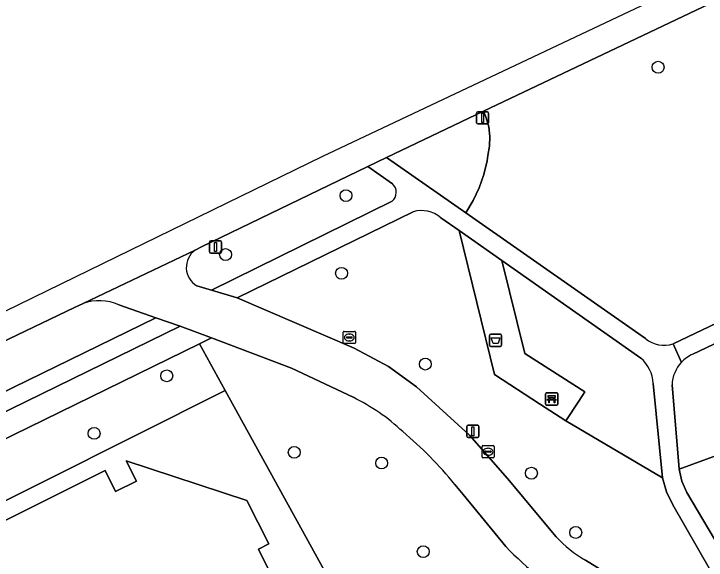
# Model space of a CAD drawing. Extents: x 157793 to 159380, y 380877 to 382313.
# Drawn here: x 158096.2 to 158152.9, y 381571.1 to 381615.9 of the extents above; entities that cross this region are included whole.
import ezdxf

# ---------------------------------------------------------------- set-up
doc = ezdxf.new("R2010")
doc.units = 0
for name, color, linetype in [('IMGEO_Afvalbak', 7, 'Continuous'), ('IMGEO_Bank', 7, 'Continuous'), ('IMGEO_Boom', 7, 'Continuous'), ('IMGEO_Erf', 7, 'Continuous'), ('IMGEO_Fietspad_gesloten', 7, 'Continuous'), ('IMGEO_Groenvoorziening', 7, 'Continuous'), ('IMGEO_Kolk', 7, 'Continuous'), ('IMGEO_Lichtmast', 7, 'Continuous'), ('IMGEO_Pand', 7, 'Continuous'), ('IMGEO_Voetpad_halfverhard', 7, 'Continuous'), ('IMGEO_Voetpad_open', 7, 'Continuous')]:
    doc.layers.add(name, color=color, linetype=linetype)

msp = doc.modelspace()

# ---------------------------------------------------------------- linework, layer by layer
at = {"layer": 'IMGEO_Afvalbak'}
for p, q in [((158135.163, 381588.755), (158135.163, 381589.555)), ((158135.163, 381589.555), (158135.163, 381588.755)), ((158135.263, 381589.655), (158136.053, 381589.655)), ((158136.053, 381589.655), (158135.263, 381589.655)), ((158136.153, 381589.555), (158136.153, 381588.755)), ((158136.153, 381588.755), (158136.153, 381589.555)), ((158136.053, 381588.655), (158135.263, 381588.655)), ((158135.263, 381588.655), (158136.053, 381588.655))]:
    msp.add_line(p, q, dxfattribs=at)
msp.add_lwpolyline([(158135.306, 381589.369), (158136.01, 381589.369), (158135.861, 381588.899), (158135.455, 381588.899), (158135.306, 381589.369)], dxfattribs=at)
for centre, start, end in [((158135.263, 381589.555), 90, 180), ((158135.263, 381589.555), 90, 180), ((158136.053, 381589.555), 0, 90), ((158136.053, 381589.555), 360, 90), ((158135.263, 381588.755), 180, 270), ((158135.263, 381588.755), 180, 270), ((158136.053, 381588.755), 270, 0), ((158136.053, 381588.755), 270, 0)]:
    msp.add_arc(centre, 0.1, start, end, dxfattribs=at)
at = {"layer": 'IMGEO_Bank'}
for p, q in [((158139.758, 381583.925), (158139.758, 381584.766)), ((158139.758, 381584.766), (158139.758, 381583.925)), ((158139.833, 381584.85), (158140.674, 381584.85)), ((158140.674, 381584.85), (158139.833, 381584.85)), ((158140.758, 381584.775), (158140.758, 381583.934)), ((158140.758, 381583.934), (158140.758, 381584.775)), ((158140.455, 381584.248), (158140.062, 381584.248)), ((158140.067, 381584.356), (158140.067, 381584.462)), ((158140.111, 381584.462), (158140.111, 381584.356)), ((158140.399, 381584.468), (158140.117, 381584.468)), ((158140.117, 381584.35), (158140.399, 381584.35)), ((158140.405, 381584.356), (158140.405, 381584.462)), ((158140.449, 381584.462), (158140.449, 381584.356)), ((158140.683, 381583.85), (158139.842, 381583.85)), ((158139.842, 381583.85), (158140.683, 381583.85))]:
    msp.add_line(p, q, dxfattribs=at)
for points in [[(158140.005, 381584.248), (158139.863, 381584.248), (158139.975, 381584.35), (158140.061, 381584.35)], [(158140.061, 381584.468), (158139.975, 381584.468), (158139.975, 381584.629), (158140.538, 381584.629), (158140.538, 381584.468), (158140.455, 381584.468)], [(158140.055, 381584.241), (158140.055, 381584.034), (158140.012, 381584.034), (158140.012, 381584.241)], [(158140.455, 381584.35), (158140.538, 381584.35), (158140.65, 381584.248), (158140.511, 381584.248)], [(158140.505, 381584.241), (158140.505, 381584.034), (158140.461, 381584.034), (158140.461, 381584.241)]]:
    msp.add_lwpolyline(points, dxfattribs=at)
for centre, radius, start, end in [((158139.836, 381584.772), 0.0779, 92.4484, 184.2845), ((158139.836, 381584.772), 0.0779, 92.4484, 184.2845), ((158140.68, 381584.772), 0.0779, 2.4484, 94.2845), ((158140.68, 381584.772), 0.0779, 2.4484, 94.2845), ((158140.005, 381584.241), 0.00671, 2.8957, 87.1043), ((158140.062, 381584.241), 0.00671, 92.8957, 177.1043), ((158140.06, 381584.461), 0.00671, 2.8957, 87.1043), ((158140.06, 381584.357), 0.00671, 272.8957, 357.1043), ((158140.117, 381584.461), 0.00671, 92.8957, 177.1043), ((158140.117, 381584.357), 0.00671, 182.8957, 267.1043), ((158140.399, 381584.461), 0.00671, 2.8957, 87.1043), ((158140.399, 381584.357), 0.00671, 272.8957, 357.1043), ((158140.456, 381584.461), 0.00671, 92.8957, 177.1043), ((158140.456, 381584.357), 0.00671, 182.8957, 267.1043), ((158140.454, 381584.241), 0.00671, 2.8957, 87.1043), ((158140.511, 381584.241), 0.00671, 92.8957, 177.1043), ((158139.836, 381583.928), 0.0779, 182.4484, 274.2845), ((158139.836, 381583.928), 0.0779, 182.4484, 274.2845), ((158140.68, 381583.928), 0.0779, 272.4484, 4.2845), ((158140.68, 381583.928), 0.0779, 272.4484, 4.2845)]:
    msp.add_arc(centre, radius, start, end, dxfattribs=at)
at = {"layer": 'IMGEO_Boom'}
for centre in [(158148.979, 381611.554), (158123.393, 381601.027), (158113.525, 381596.195), (158123.029, 381594.657), (158129.897, 381587.21), (158108.698, 381586.247), (158102.748, 381581.529), (158119.152, 381579.972), (158126.317, 381579.095), (158138.59, 381578.261), (158142.229, 381573.4), (158129.728, 381571.825)]:
    msp.add_circle(centre, 0.489, dxfattribs=at)
at = {"layer": 'IMGEO_Erf'}
for points in [[(158158.169, 381504.602), (158154.491, 381510.898), (158149.399, 381519.895), (158143.365, 381530.935), (158143.503, 381531.025), (158137.548, 381541.808), (158136.029, 381544.559), (158135.619, 381544.862), (158113.502, 381585.042), (158046.275, 381551.295), (158054.345, 381535.34), (158059.56, 381524.88), (158060.257, 381523.483), (158063.694, 381516.906), (158064.197, 381515.906), (158065.28, 381513.751), (158065.654, 381513.007), (158068.231, 381507.882), (158068.608, 381508.031)], [(158070.893, 381562.132), (158103.655, 381578.494), (158104.502, 381576.747), (158106.224, 381577.602), (158105.387, 381579.288), (158115.267, 381576.027), (158117.06, 381572.469), (158116.22, 381572.029), (158118.083, 381568.259), (158118.927, 381568.657), (158125.638, 381555.277), (158124.766, 381554.844), (158128.334, 381547.628), (158100.877, 381534.147), (158096.437, 381535.567), (158096.877, 381536.846), (158097.047, 381537.342), (158090.916, 381539.303)]]:
    msp.add_lwpolyline(points, dxfattribs=at)
at = {"layer": 'IMGEO_Fietspad_gesloten'}
for points in [[(158266.253, 381670.583), (158265.328, 381672.426), (158243.708, 381662.037), (158121.455, 381604.232), (158103.428, 381595.437), (158054.355, 381571.496)], [(158054.355, 381571.496), (158055.407, 381569.362), (158056.333, 381569.823), (158089.036, 381586.046), (158101.137, 381591.841), (158101.847, 381592.18), (158111.035, 381596.565), (158111.554, 381596.818), (158125.178, 381603.425), (158126.716, 381604.167), (158134.665, 381607.948), (158241.905, 381658.957), (158256.134, 381665.726)], [(158111.035, 381596.565), (158101.847, 381592.18)], [(158114.464, 381592.641), (158112.379, 381593.271), (158111.17, 381593.636)], [(158140.627, 381573.05), (158136.625, 381577.835), (158133.523, 381581.383), (158129.18, 381585.336), (158126.888, 381587.017), (158124.054, 381588.522), (158114.464, 381592.641)], [(158104.762, 381592.064), (158107.797, 381591.015), (158109.801, 381590.323), (158112.371, 381589.355), (158118.938, 381586.88), (158123.97, 381584.484)], [(158132.31, 381577.347), (158132.987, 381576.517), (158136.501, 381572.242)], [(158145.822, 381567.62), (158146.597, 381567.212), (158148.488, 381566.19), (158150.242, 381565.227), (158151.934, 381566.924), (158150.804, 381567.168), (158148.989, 381567.756), (158145.252, 381569.749), (158143.024, 381571.128)]]:
    msp.add_lwpolyline(points, dxfattribs=at)
for centre, radius, start, end in [((158112.047, 381595.144), 1.744, 125.4546, 239.8233), ((158103.161, 381588.514), 3.895, 65.7253, 109.7171), ((158116.952, 381569.975), 16.117, 46.5147, 64.1857), ((158107.866, 381557.482), 31.498, 39.1006, 50.1656), ((158147.91, 381579.677), 9.847, 222.301, 240.2512), ((158156.332, 381591.28), 27.491, 223.8314, 239.4572)]:
    msp.add_arc(centre, radius, start, end, dxfattribs=at)
at = {"layer": 'IMGEO_Groenvoorziening'}
for points in [[(158241.905, 381658.957), (158134.665, 381607.948), (158134.888, 381607.422), (158135.099, 381606.66), (158135.193, 381605.874), (158135.167, 381605.084), (158135.022, 381604.306), (158134.954, 381603.893), (158134.685, 381602.763), (158134.3, 381601.667), (158133.805, 381600.617), (158133.204, 381599.623), (158147.946, 381589.298)], [(158205.102, 381605.522), (158205.958, 381607.972), (158203.715, 381609.174), (158202.79, 381609.649), (158201.925, 381610.228), (158201.133, 381610.902), (158200.724, 381611.318), (158151.822, 381588.027)], [(158150.205, 381588.874), (158195.045, 381610.277)], [(158170.661, 381581.734), (158177.077, 381585.76), (158194.556, 381596.356), (158209.257, 381604.881), (158212.04, 381604.187), (158215.018, 381605.849), (158215.38, 381605.205), (158216.276, 381605.709), (158214.964, 381608.099), (158209.526, 381606.2), (158206.811, 381607.749), (158205.758, 381604.895), (158204.968, 381605.145), (158205.102, 381605.522), (158166.648, 381585.922), (158156.305, 381580.65), (158150.697, 381578.594), (158150.915, 381577.607), (158151.335, 381576.687), (158154.482, 381571.37), (158156.032, 381568.79), (158158.725, 381570.72)], [(158150.118, 381585.513), (158150.697, 381578.594), (158156.305, 381580.65), (158166.648, 381585.922), (158205.102, 381605.522)], [(158127.212, 381601.989), (158125.178, 381603.425), (158111.554, 381596.818), (158111.035, 381596.565)], [(158111.17, 381593.636), (158112.379, 381593.271), (158127.181, 381600.569)], [(158128.902, 381599.697), (158114.464, 381592.641), (158124.054, 381588.522), (158126.888, 381587.017), (158129.18, 381585.336), (158133.523, 381581.383), (158136.625, 381577.835), (158140.627, 381573.05)], [(158143.024, 381571.128), (158145.252, 381569.749), (158148.989, 381567.756), (158153.268, 381570.271), (158150.193, 381575.673), (158149.669, 381576.739), (158149.335, 381577.878), (158141.414, 381582.545), (158139.265, 381583.945), (158135.563, 381586.357), (158132.658, 381598.166), (158131.164, 381599.215)], [(158147.566, 381587.701), (158136.163, 381595.706), (158138.06, 381588.085), (158142.965, 381584.925), (158142.478, 381584.177), (158141.414, 381582.545), (158149.335, 381577.878), (158148.586, 381585.619)], [(158101.847, 381592.18), (158101.137, 381591.841), (158089.036, 381586.046), (158056.333, 381569.823), (158055.407, 381569.362), (158049.313, 381566.326), (158046.796, 381565.057), (158041.112, 381562.19), (158040.921, 381562.098), (158041.369, 381561.236), (158045.613, 381552.627), (158048.828, 381562.209), (158058.594, 381566.967), (158107.797, 381591.015)], [(158107.797, 381591.015), (158104.762, 381592.064)], [(158123.97, 381584.484), (158118.938, 381586.88), (158112.371, 381589.355), (158111.392, 381588.876), (158113.502, 381585.042), (158135.619, 381544.862), (158136.029, 381544.559), (158143.827, 381548.886), (158140.901, 381554.246), (158145.632, 381565.297), (158142.362, 381567.604)], [(158136.501, 381572.242), (158132.987, 381576.517), (158132.31, 381577.347)]]:
    msp.add_lwpolyline(points, dxfattribs=at)
for points in [[(158133.204, 381599.623), (158133.805, 381600.617), (158134.3, 381601.667), (158134.685, 381602.763), (158134.954, 381603.893), (158135.022, 381604.306), (158135.167, 381605.084), (158135.193, 381605.874), (158135.099, 381606.66), (158134.888, 381607.422), (158134.665, 381607.948), (158126.716, 381604.167)], [(158050.314, 381558.976), (158111.392, 381588.876), (158112.371, 381589.355), (158109.801, 381590.323), (158059.336, 381565.634), (158049.434, 381560.772)], [(158049.434, 381560.772), (158046.275, 381551.295), (158113.502, 381585.042), (158111.392, 381588.876), (158050.314, 381558.976)]]:
    msp.add_lwpolyline(points, close=True, dxfattribs=at)
for centre, radius, start, end in [((158126.576, 381601.293), 0.943, 309.892, 47.6068), ((158129.596, 381597.404), 2.396, 49.1133, 106.8287), ((158112.047, 381595.144), 1.744, 125.4546, 239.8233), ((158103.161, 381588.514), 3.895, 65.7253, 109.7171), ((158149.461, 381591.141), 2.385, 230.569, 288.1702), ((158145.576, 381585.435), 3.016, 3.4981, 48.7037), ((158153.02, 381585.379), 2.907, 114.3359, 137.3483), ((158153.016, 381585.383), 2.901, 137.361, 177.4303), ((158116.952, 381569.975), 16.117, 46.5147, 64.1857), ((158107.866, 381557.482), 31.498, 39.1006, 50.1656), ((158147.91, 381579.677), 9.847, 222.301, 240.2512), ((158156.332, 381591.28), 27.491, 223.8314, 239.4572)]:
    msp.add_arc(centre, radius, start, end, dxfattribs=at)
at = {"layer": 'IMGEO_Kolk'}
for p, q in [((158123.168, 381588.966), (158123.168, 381589.818)), ((158123.243, 381589.892), (158124.095, 381589.892)), ((158124.169, 381589.818), (158124.169, 381588.966)), ((158123.427, 381589.386), (158123.427, 381589.398)), ((158123.865, 381589.349), (158123.467, 381589.349)), ((158123.47, 381589.435), (158123.868, 381589.435)), ((158123.656, 381589.672), (158123.681, 381589.672)), ((158123.911, 381589.398), (158123.911, 381589.386)), ((158124.095, 381588.892), (158123.243, 381588.892)), ((158123.679, 381589.112), (158123.654, 381589.112)), ((158134.544, 381579.597), (158134.544, 381580.449)), ((158134.619, 381580.523), (158135.471, 381580.523)), ((158135.032, 381580.303), (158135.057, 381580.303)), ((158135.545, 381580.449), (158135.545, 381579.597)), ((158134.803, 381580.017), (158134.803, 381580.029)), ((158135.241, 381579.98), (158134.843, 381579.98)), ((158134.846, 381580.066), (158135.244, 381580.066)), ((158135.055, 381579.743), (158135.03, 381579.743)), ((158135.287, 381580.029), (158135.287, 381580.017)), ((158135.471, 381579.523), (158134.619, 381579.523))]:
    msp.add_line(p, q, dxfattribs=at)
for points in [[(158123.168, 381588.966), (158123.168, 381589.818)], [(158123.243, 381589.892), (158124.095, 381589.892)], [(158124.169, 381589.818), (158124.169, 381588.966)], [(158124.095, 381588.892), (158123.243, 381588.892)], [(158134.544, 381579.597), (158134.544, 381580.449)], [(158134.619, 381580.523), (158135.471, 381580.523)], [(158135.545, 381580.449), (158135.545, 381579.597)], [(158135.471, 381579.523), (158134.619, 381579.523)]]:
    msp.add_lwpolyline(points, dxfattribs=at)
for centre, radius, start, end in [((158123.245, 381589.816), 0.0765, 91.552, 178.448), ((158123.245, 381589.816), 0.0765, 91.552, 178.448), ((158124.093, 381589.816), 0.0765, 1.552, 88.448), ((158124.093, 381589.816), 0.0765, 1.552, 88.448), ((158123.467, 381589.395), 0.0403, 85.8775, 175.7526), ((158123.464, 381589.385), 0.0366, 178.938, 274.7102), ((158123.868, 381589.392), 0.043, 264.8664, 352.4533), ((158123.872, 381589.397), 0.0386, 1.7309, 96.639), ((158123.245, 381588.968), 0.0765, 181.552, 268.448), ((158123.245, 381588.968), 0.0765, 181.552, 268.448), ((158124.093, 381588.968), 0.0765, 271.552, 358.448), ((158124.093, 381588.968), 0.0765, 271.552, 358.448), ((158134.621, 381580.447), 0.0765, 91.552, 178.448), ((158134.621, 381580.447), 0.0765, 91.552, 178.448), ((158135.469, 381580.447), 0.0765, 1.552, 88.448), ((158135.469, 381580.447), 0.0765, 1.552, 88.448), ((158134.621, 381579.599), 0.0765, 181.552, 268.448), ((158134.621, 381579.599), 0.0765, 181.552, 268.448), ((158134.843, 381580.026), 0.0403, 85.8775, 175.7526), ((158134.84, 381580.016), 0.0366, 178.938, 274.7102), ((158135.244, 381580.023), 0.043, 264.8664, 352.4533), ((158135.248, 381580.028), 0.0386, 1.7309, 96.639), ((158135.469, 381579.599), 0.0765, 271.552, 358.448), ((158135.469, 381579.599), 0.0765, 271.552, 358.448)]:
    msp.add_arc(centre, radius, start, end, dxfattribs=at)
for centre, major_axis, ratio, start_param, end_param in [((158123.655, 381589.392), (-0.387, 0.002), 0.722429, 4.712389, 7.853982), ((158123.68, 381589.392), (-0.39, 0.002), 0.717154, 1.570796, 4.712389), ((158135.031, 381580.023), (-0.387, 0.002), 0.722429, 4.712389, 7.853982), ((158135.056, 381580.023), (-0.39, 0.002), 0.717154, 1.570796, 4.712389)]:
    msp.add_ellipse(centre, major_axis=major_axis, ratio=ratio, start_param=start_param, end_param=end_param, dxfattribs=at)
at = {"layer": 'IMGEO_Lichtmast'}
for p, q in [((158134.099, 381607.004), (158134.099, 381607.804)), ((158134.099, 381607.804), (158134.099, 381607.004)), ((158134.199, 381607.904), (158134.989, 381607.904)), ((158134.989, 381607.904), (158134.199, 381607.904)), ((158135.089, 381607.804), (158135.089, 381607.004)), ((158135.089, 381607.004), (158135.089, 381607.804)), ((158134.989, 381606.904), (158134.199, 381606.904)), ((158134.199, 381606.904), (158134.989, 381606.904)), ((158112.205, 381596.415), (158112.205, 381597.215)), ((158112.205, 381597.215), (158112.205, 381596.415)), ((158112.305, 381597.315), (158113.095, 381597.315)), ((158113.095, 381597.315), (158112.305, 381597.315)), ((158113.195, 381597.215), (158113.195, 381596.415)), ((158113.195, 381596.415), (158113.195, 381597.215)), ((158113.095, 381596.315), (158112.305, 381596.315)), ((158112.305, 381596.315), (158113.095, 381596.315)), ((158133.303, 381581.293), (158133.303, 381582.093)), ((158133.303, 381582.093), (158133.303, 381581.293)), ((158133.403, 381582.193), (158134.193, 381582.193)), ((158134.193, 381582.193), (158133.403, 381582.193)), ((158134.293, 381582.093), (158134.293, 381581.293)), ((158134.293, 381581.293), (158134.293, 381582.093)), ((158134.193, 381581.193), (158133.403, 381581.193)), ((158133.403, 381581.193), (158134.193, 381581.193))]:
    msp.add_line(p, q, dxfattribs=at)
for points in [[(158134.519, 381607.779), (158134.669, 381607.779), (158134.669, 381607.029), (158134.519, 381607.029), (158134.519, 381607.779)], [(158112.625, 381597.19), (158112.775, 381597.19), (158112.775, 381596.44), (158112.625, 381596.44), (158112.625, 381597.19)], [(158133.723, 381582.068), (158133.873, 381582.068), (158133.873, 381581.318), (158133.723, 381581.318), (158133.723, 381582.068)]]:
    msp.add_lwpolyline(points, dxfattribs=at)
for centre, start, end in [((158134.199, 381607.804), 90, 180), ((158134.199, 381607.804), 90, 180), ((158134.989, 381607.804), 0, 90), ((158134.989, 381607.804), 360, 90), ((158134.199, 381607.004), 180, 270), ((158134.199, 381607.004), 180, 270), ((158134.989, 381607.004), 270, 0), ((158134.989, 381607.004), 270, 0), ((158112.305, 381597.215), 90, 180), ((158112.305, 381597.215), 90, 180), ((158113.095, 381597.215), 0, 90), ((158113.095, 381597.215), 360, 90), ((158112.305, 381596.415), 180, 270), ((158112.305, 381596.415), 180, 270), ((158113.095, 381596.415), 270, 0), ((158113.095, 381596.415), 270, 0), ((158133.403, 381582.093), 90, 180), ((158133.403, 381582.093), 90, 180), ((158134.193, 381582.093), 0, 90), ((158134.193, 381582.093), 360, 90), ((158133.403, 381581.293), 180, 270), ((158133.403, 381581.293), 180, 270), ((158134.193, 381581.293), 270, 0), ((158134.193, 381581.293), 270, 0)]:
    msp.add_arc(centre, 0.1, start, end, dxfattribs=at)
at = {"layer": 'IMGEO_Pand'}
msp.add_lwpolyline([(158090.916, 381539.303), (158097.047, 381537.342), (158096.877, 381536.846), (158096.437, 381535.567), (158100.877, 381534.147), (158128.334, 381547.628), (158124.766, 381554.844), (158125.638, 381555.277), (158118.927, 381568.657), (158118.083, 381568.259), (158116.22, 381572.029), (158117.06, 381572.469), (158115.267, 381576.027), (158105.387, 381579.288), (158106.224, 381577.602), (158104.502, 381576.747), (158103.655, 381578.494), (158070.893, 381562.132)], dxfattribs=at)
at = {"layer": 'IMGEO_Voetpad_halfverhard'}
for points in [[(158203.566, 381614.344), (158195.045, 381610.277), (158150.205, 381588.874), (158150.882, 381587.348)], [(158151.822, 381588.027), (158200.724, 381611.318), (158204.28, 381613.011)], [(158147.946, 381589.298), (158133.204, 381599.623), (158126.716, 381604.167), (158125.178, 381603.425), (158127.212, 381601.989)], [(158127.181, 381600.569), (158112.379, 381593.271), (158114.464, 381592.641), (158128.902, 381599.697)], [(158131.164, 381599.215), (158132.658, 381598.166), (158136.163, 381595.706), (158147.566, 381587.701)], [(158150.882, 381587.348), (158150.205, 381588.874)], [(158148.586, 381585.619), (158149.335, 381577.878), (158149.669, 381576.739), (158150.193, 381575.673), (158153.268, 381570.271), (158154.718, 381567.816), (158156.032, 381568.79), (158154.482, 381571.37), (158151.335, 381576.687), (158150.915, 381577.607), (158150.697, 381578.594), (158150.118, 381585.513)]]:
    msp.add_lwpolyline(points, dxfattribs=at)
for centre, radius, start, end in [((158126.576, 381601.293), 0.943, 309.892, 47.6068), ((158129.596, 381597.404), 2.396, 49.1133, 106.8287), ((158149.461, 381591.141), 2.385, 230.569, 288.1702), ((158145.576, 381585.435), 3.016, 3.4981, 48.7037), ((158153.02, 381585.379), 2.907, 114.3359, 137.3483), ((158153.016, 381585.383), 2.901, 137.361, 177.4303)]:
    msp.add_arc(centre, radius, start, end, dxfattribs=at)
at = {"layer": 'IMGEO_Voetpad_open'}
for points in [[(158136.163, 381595.706), (158132.658, 381598.166), (158135.563, 381586.357), (158139.265, 381583.945), (158141.414, 381582.545), (158142.478, 381584.177), (158142.965, 381584.925), (158138.06, 381588.085)], [(158049.434, 381560.772), (158059.336, 381565.634), (158109.801, 381590.323), (158107.797, 381591.015), (158058.594, 381566.967), (158048.828, 381562.209), (158045.613, 381552.627), (158046.275, 381551.295)]]:
    msp.add_lwpolyline(points, close=True, dxfattribs=at)

doc.saveas('drawing.dxf')
